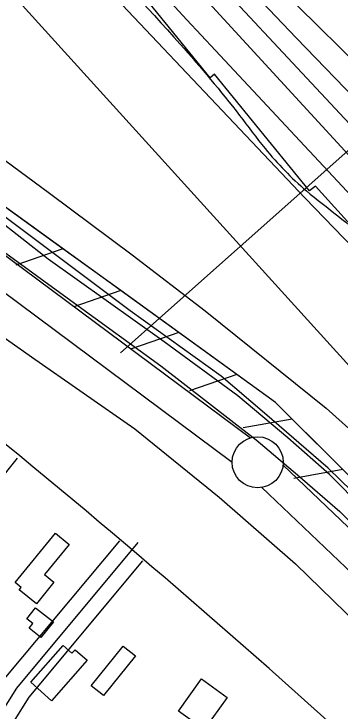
# Model space of a CAD drawing. Extents: x 3767014 to 3805179, y 361544 to 387384.
# Drawn here: x 3779714 to 3780033, y 380627 to 381309 of the extents above; entities that cross this region are included whole.
import ezdxf

# ---------------------------------------------------------------- set-up
doc = ezdxf.new("R2010")
doc.units = 0
for name, color, linetype in [('V-BLDG-OTLN', 7, 'Continuous'), ('V-FLOD-BASE', 7, 'Continuous'), ('V-LEVE-TOET', 7, 'Continuous'), ('V-RIVR-EDGE', 7, 'Continuous'), ('V-RIVR-RANG', 7, 'Continuous'), ('V-ROAD-CNTR', 7, 'Continuous'), ('V-RRAP-FSHR', 7, 'Continuous'), ('V-RRAP-RVMT', 7, 'Continuous'), ('V-SURV-LINE', 7, 'Continuous'), ('V-TOPO-DPTH', 7, 'Continuous'), ('V-TOPO-MINR', 7, 'Continuous'), ('V-TOPO-WATR', 7, 'Continuous'), ('V-WETL-SWMP', 7, 'Continuous')]:
    doc.layers.add(name, color=color, linetype=linetype)

msp = doc.modelspace()

# ---------------------------------------------------------------- linework, layer by layer
at = {"layer": 'V-BLDG-OTLN'}
for points in [[(3779715.502, 380752.684), (3779754.715, 380801.039), (3779768.115, 380790.17), (3779744.128, 380760.591), (3779753.308, 380753.149), (3779736.082, 380731.905), (3779719.17, 380745.618), (3779721.168, 380748.086)], [(3779752.722, 380714.39), (3779740.542, 380698.918), (3779728.936, 380708.054), (3779732.666, 380712.791), (3779726.796, 380717.409), (3779735.244, 380728.145)], [(3779730.548, 380655.097), (3779762.251, 380691.158), (3779770.884, 380683.568), (3779773.917, 380687.019), (3779785.721, 380676.638), (3779750.987, 380637.125)], [(3779833.036, 380680.949), (3779801.86, 380642.073), (3779789.807, 380651.74), (3779820.984, 380690.613)], [(3779923.013, 380640.275), (3779900.264, 380608.773), (3779875.102, 380626.941), (3779897.855, 380658.443)]]:
    msp.add_lwpolyline(points, close=True, dxfattribs=at)
at = {"layer": 'V-FLOD-BASE'}
msp.add_lwpolyline([(3778692.098, 382328.079), (3778762.87, 382260.962), (3778789.22, 382232.479), (3778821.978, 382192.381), (3778878.031, 382114.78), (3778918.148, 382058.132), (3778972.438, 381977.367), (3779060.842, 381855.62), (3779132.377, 381757.961), (3779219.417, 381637.995), (3779266.709, 381582.32), (3779333.582, 381501.236), (3779412.295, 381404.55), (3779480.53, 381322.13), (3779548.774, 381238.814), (3779609.28, 381165.303), (3779648.831, 381119.88), (3779665.16, 381104.774), (3779773.337, 381026.358), (3779857.983, 380964.775), (3779951.271, 380892.497), (3779991.607, 380858.316), (3780033.308, 380822.351), (3780083.705, 380770.749)], dxfattribs=at)
at = {"layer": 'V-LEVE-TOET'}
for points in [[(3780122.202, 380758.347), (3780023.027, 380858.66), (3779982.219, 380894.594), (3779933.181, 380935.441), (3779861.303, 380988.323), (3779747.784, 381069.405), (3779669.919, 381129.952), (3779650.207, 381147.016), (3779629.983, 381169.53), (3779551.305, 381265.055), (3779458.846, 381375.434), (3779356.667, 381502.981), (3779247.187, 381633.631), (3779181.713, 381726.565), (3779088.588, 381857.385), (3779018.563, 381951.182), (3778947.489, 382058.599), (3778889.883, 382137.527), (3778830.456, 382216.891), (3778811.592, 382240.57)], [(3779342.061, 381386.855), (3779436.845, 381278.838), (3779498.541, 381191.195), (3779508.232, 381168.325), (3779514.257, 381151.724), (3779520.686, 381139.631), (3779531.659, 381123.53), (3779541.217, 381113.718), (3779623.389, 381049.705), (3779731.351, 380973.796), (3779832.506, 380903.222), (3779915.155, 380836.515), (3779989.686, 380771.073), (3780088.393, 380675.251)]]:
    msp.add_lwpolyline(points, dxfattribs=at)
at = {"layer": 'V-RIVR-EDGE'}
msp.add_spline([(3778646.24, 382647.92), (3778659.876, 382602.597), (3778687.287, 382567.754), (3778735.679, 382514.257), (3778796.164, 382445.365), (3778835.674, 382397.551), (3778888.899, 382335.956), (3778952.607, 382262.203), (3779012.275, 382190.077), (3779057.436, 382138.206), (3779100.988, 382089.574), (3779134.849, 382046.627), (3779162.264, 382013.401), (3779205.838, 381973.665), (3779260.7, 381920.153), (3779294.566, 381879.632), (3779325.194, 381837.502), (3779360.663, 381790.507), (3779412.312, 381745.899), (3779454.294, 381716.68), (3779488.994, 381685.863), (3779533.368, 381642.89), (3779576.119, 381597.495), (3779620.485, 381551.287), (3779676.969, 381499.388), (3779726.99, 381450.74), (3779776.179, 381392.389), (3779876.993, 381279.725), (3779935.05, 381210.029), (3779960.041, 381177.618), (3780000.375, 381136.273), (3780060.096, 381085.174), (3780089.114, 381046.283), (3780155.269, 380980.612), (3780221.433, 380918.984), (3780269.028, 380870.342), (3780345.672, 380794.939), (3780399.741, 380747.899), (3780525.62, 380632.747), (3780574.841, 380587.335), (3780617.604, 380546.793), (3780649.066, 380515.174), (3780673.232, 380476.295), (3780710.32, 380430.105), (3780715.929, 380409.064), (3780730.431, 380386.383), (3780746.557, 380366.934), (3780778.851, 380344.209), (3780832.137, 380307.684), (3780871.695, 380279.28), (3780938.666, 380216.842), (3780975.778, 380180.357), (3781018.547, 380142.24), (3781081.494, 380087.899), (3781142.025, 380037.607), (3781200.156, 379997.835), (3781279.276, 379942.646), (3781347.092, 379894.762), (3781401.179, 379855), (3781466.567, 379806.314), (3781540.856, 379760.032), (3781563.475, 379749.463), (3781591.761, 379741.305), (3781611.132, 379725.891), (3781641.814, 379705.597), (3781703.987, 379665.006), (3781768.578, 379621.175), (3781821.047, 379581.417), (3781840.409, 379561.959), (3781862.209, 379547.348), (3781884.029, 379540.824), (3781913.115, 379529.43), (3781965.635, 379509.89), (3782018.949, 379484.687), (3782023.776, 379474.162), (3782024.562, 379465.264), (3782031.018, 379459.587), (3782040.723, 379459.563), (3782056.888, 379455.479), (3782096.48, 379440.824), (3782142.534, 379422.918), (3782192.615, 379398.532), (3782256.437, 379370.877), (3782308.124, 379341.634), (3782355.768, 379312.402), (3782425.225, 379274.219), (3782483.37, 379240.108), (3782518.081, 379214.143), (3782612.541, 379148.401), (3782677.126, 379102.144), (3782722.345, 379073.726), (3782774.821, 379036.394), (3782813.562, 379004.757), (3782852.3, 378971.503), (3782891.856, 378942.291), (3782929.816, 378921.979), (3782948.387, 378909.802), (3782956.456, 378902.503), (3782965.324, 378891.159), (3782976.623, 378881.426), (3783009.747, 378867.595), (3783020.246, 378861.908), (3783062.243, 378838.351), (3783100.998, 378812.375), (3783151.876, 378783.135), (3783202.741, 378748.233), (3783247.956, 378718.198), (3783325.482, 378672.717), (3783407.843, 378619.945), (3783473.245, 378576.92), (3783515.225, 378546.893), (3783550.759, 378526.587), (3783593.566, 378503.836), (3783636.355, 378473.807), (3783701.749, 378427.547), (3783745.35, 378399.134), (3783781.695, 378379.634), (3783840.643, 378343.095), (3783916.53, 378288.722), (3783971.442, 378255.428), (3784058.669, 378208.305), (3784177.383, 378139.269), (3784249.255, 378096.228), (3784300.952, 378071.029), (3784367.999, 378039.322), (3784407.569, 378015.771), (3784474.592, 377974.36), (3784555.345, 377925.636), (3784594.113, 377904.513), (3784636.123, 377886.616), (3784690.236, 377857.368), (3784719.292, 377833.843), (3784772.601, 377806.214), (3784811.368, 377785.091), (3784863.85, 377750.185), (3784995.456, 377661.707), (3785050.364, 377626.795), (3785102.863, 377599.168), (3785153.772, 377582.059), (3785203.053, 377560.91), (3785266.865, 377529.211)], degree=3, dxfattribs=at)
at = {"layer": 'V-RIVR-RANG'}
msp.add_line((3779818.32, 380977.816), (3780401.739, 381495.524), dxfattribs=at)
at = {"layer": 'V-ROAD-CNTR'}
for points in [[(3779717.381, 380874.666), (3779539.846, 380652.316)], [(3779817.389, 380793.681), (3779704.336, 380658.3), (3779648.978, 380570.198)], [(3779835.452, 380791.91), (3779716.498, 380649.462), (3779661.679, 380562.218)], [(3779839.97, 380773.92), (3779728.66, 380640.624), (3779674.38, 380554.238)]]:
    msp.add_lwpolyline(points, dxfattribs=at)
msp.add_arc((3774191.195, 374147.385), 8709.198, 46.5936022, 53.7076995, dxfattribs=at)
at = {"layer": 'V-RRAP-FSHR'}
for p, q in [((3779762.06, 381079.555), (3779715.925, 381063.557)), ((3779818.78, 381038.535), (3779772.645, 381022.536)), ((3779875.5, 380997.514), (3779829.365, 380981.515)), ((3779932.22, 380956.493), (3779886.085, 380940.494)), ((3779986.606, 380912.727), (3779938.536, 380904.141)), ((3780036.212, 380863.339), (3779988.142, 380854.754))]:
    msp.add_line(p, q, dxfattribs=at)
for points in [[(3782184.756, 379271.949), (3781634.784, 379600.702), (3781303.145, 379780.78), (3781133.821, 379909.411), (3780890.404, 380113.256), (3780565.67, 380378.863), (3780204.676, 380695.617), (3779970.329, 380928.932), (3779684.372, 381135.741), (3779561.421, 381256.633), (3779323.818, 381551.992), (3779094.739, 381872.997), (3778954.725, 382074.421), (3778782.34, 382292.407), (3778544.366, 382515.056), (3778048.414, 382973.145), (3777558.565, 383445.969), (3777072.653, 383926.093), (3776661.747, 384415.936), (3776254.152, 384895.528), (3775977.183, 385214.815)], [(3777068.879, 384385.699), (3778804.838, 382525.57), (3779492.47, 381669.823), (3779587.876, 381548.643), (3779796.903, 381343.309), (3779998.867, 381129.354), (3780179.181, 380943.203), (3780223.637, 380900.07), (3780597.798, 380548.597), (3780675.78, 380460.512), (3780749.105, 380378.076), (3780977.321, 380170.04), (3781125.621, 380046.136), (3781247.143, 379955.707), (3781372.841, 379865.857), (3781588.295, 379714.948), (3781871.171, 379550.27), (3782261.845, 379357.404), (3782506.653, 379202.456), (3782967.84, 378875.243), (3783363.457, 378614.539), (3783723.393, 378389.37)], [(3779762.06, 381079.555), (3779705.34, 381120.577)], [(3779818.78, 381038.535), (3779762.06, 381079.556)], [(3779875.5, 380997.514), (3779818.779, 381038.535)], [(3779932.22, 380956.493), (3779875.499, 380997.514)], [(3779986.606, 380912.727), (3779970.329, 380928.932), (3779932.219, 380956.494)], [(3780036.212, 380863.339), (3779986.605, 380912.728)]]:
    msp.add_lwpolyline(points, dxfattribs=at)
at = {"layer": 'V-RRAP-RVMT'}
for p, q in [((3779906.291, 381247.048), (3779815.017, 381359.451)), ((3779910.558, 381250.533), (3779906.291, 381247.048)), ((3780003.402, 381136.171), (3779910.558, 381250.533)), ((3780009.285, 381140.952), (3780003.402, 381136.171)), ((3780108.326, 381031.232), (3780009.285, 381140.952))]:
    msp.add_line(p, q, dxfattribs=at)
at = {"layer": 'V-SURV-LINE'}
for points in [[(3779667.31, 381101.479), (3779945.655, 380894.459)], [(3779927.737, 380870.398), (3779649.391, 381077.419)], [(3779977.54, 380867.59), (3780203.593, 380652.31)], [(3780182.915, 380630.574), (3779956.862, 380845.854)]]:
    msp.add_lwpolyline(points, dxfattribs=at)
msp.add_circle((3779952.732, 380870.502), 25, dxfattribs=at)
at = {"layer": 'V-TOPO-DPTH'}
for points in [[(3778720.082, 382730.103), (3778909.421, 382503.635), (3778972.04, 382428.742), (3779034.665, 382353.854), (3779097.296, 382278.972), (3779159.933, 382204.095), (3779246.656, 382100.433), (3779265.952, 382077.403), (3779285.271, 382054.393), (3779304.623, 382031.411), (3779323.999, 382008.449), (3779387.171, 381933.693), (3779438.344, 381873.534), (3779489.775, 381813.599), (3779541.593, 381753.998), (3779593.67, 381694.62), (3779748.837, 381518.851), (3779764.073, 381501.736), (3779779.401, 381484.707), (3779794.87, 381467.804), (3779810.433, 381450.987), (3780144.803, 381092.655)], [(3778720.082, 382730.103), (3778909.421, 382503.635), (3778972.04, 382428.742), (3779034.665, 382353.854), (3779097.296, 382278.972), (3779159.933, 382204.095), (3779246.656, 382100.433), (3779265.952, 382077.403), (3779285.271, 382054.393), (3779304.623, 382031.411), (3779323.999, 382008.449), (3779387.171, 381933.693), (3779438.344, 381873.534), (3779489.775, 381813.599), (3779541.593, 381753.998), (3779593.67, 381694.62), (3779748.837, 381518.851), (3779764.073, 381501.736), (3779779.401, 381484.707), (3779794.87, 381467.804), (3779810.433, 381450.987), (3780144.803, 381092.655)], [(3780425.097, 380890.853), (3779950.523, 381358.07), (3779925.981, 381382.495), (3779901.617, 381407.093), (3779877.52, 381431.954), (3779853.601, 381456.989), (3779813.295, 381499.634), (3779809.684, 381503.497), (3779806.1, 381507.385), (3779802.559, 381511.312), (3779799.046, 381515.264), (3779773.24, 381544.609), (3779756.908, 381563.307), (3779740.659, 381582.076), (3779724.534, 381600.952), (3779708.492, 381619.9), (3779329.372, 382070.73), (3779324.309, 382076.759), (3779319.252, 382082.794), (3779314.203, 382088.835), (3779309.16, 382094.881), (3778809.915, 382694.298)], [(3778809.915, 382694.298), (3779309.16, 382094.881), (3779314.203, 382088.835), (3779319.252, 382082.794), (3779324.309, 382076.759), (3779329.372, 382070.73), (3779708.492, 381619.9), (3779724.534, 381600.952), (3779740.659, 381582.076), (3779756.908, 381563.307), (3779773.24, 381544.609), (3779799.046, 381515.264), (3779802.559, 381511.312), (3779806.1, 381507.385), (3779809.684, 381503.497), (3779813.295, 381499.634), (3779853.601, 381456.989), (3779877.52, 381431.954), (3779901.617, 381407.093), (3779925.981, 381382.495), (3779950.523, 381358.07), (3780425.097, 380890.853)], [(3780333.924, 380820.866), (3779911.357, 381273.602), (3779883.463, 381303.744), (3779855.742, 381334.042), (3779828.281, 381364.576), (3779800.992, 381395.267), (3779754.306, 381448.226), (3779750.487, 381452.552), (3779746.664, 381456.874), (3779742.834, 381461.19), (3779739.001, 381465.503), (3779627.201, 381591.093), (3779567.454, 381658.19), (3779507.695, 381725.274), (3779447.915, 381792.341), (3779388.122, 381859.397), (3779253.26, 382010.596), (3779248.919, 382015.489), (3779244.595, 382020.398), (3779240.297, 382025.33), (3779236.017, 382030.277), (3778816.638, 382517.638)]]:
    msp.add_lwpolyline(points, dxfattribs=at)
at = {"layer": 'V-TOPO-MINR'}
for points in [[(3778720.082, 382730.103), (3778909.421, 382503.635), (3778972.04, 382428.742), (3779034.665, 382353.854), (3779097.296, 382278.972), (3779159.933, 382204.095), (3779246.656, 382100.433), (3779265.952, 382077.403), (3779285.271, 382054.393), (3779304.623, 382031.411), (3779323.999, 382008.449), (3779387.171, 381933.693), (3779438.344, 381873.534), (3779489.775, 381813.599), (3779541.593, 381753.998), (3779593.67, 381694.62), (3779748.837, 381518.851), (3779764.073, 381501.736), (3779779.401, 381484.707), (3779794.87, 381467.804), (3779810.433, 381450.987), (3780144.803, 381092.655)], [(3778716.925, 382697.962), (3779102.687, 382237.579), (3779130.268, 382204.666), (3779157.85, 382171.754), (3779185.436, 382138.845), (3779213.023, 382105.938), (3779222.649, 382094.456), (3779245.446, 382067.308), (3779268.27, 382040.184), (3779291.136, 382013.095), (3779314.03, 381986.029), (3779337.026, 381959.051), (3779360.131, 381932.168), (3779383.399, 381905.425), (3779406.776, 381878.777), (3779722.81, 381520.722), (3779744.093, 381496.752), (3779765.47, 381472.867), (3779786.989, 381449.109), (3779808.601, 381425.436), (3780193.458, 381006.379)], [(3778809.915, 382694.298), (3779309.16, 382094.881), (3779314.203, 382088.835), (3779319.252, 382082.794), (3779324.309, 382076.759), (3779329.372, 382070.73), (3779708.492, 381619.9), (3779724.534, 381600.952), (3779740.659, 381582.076), (3779756.908, 381563.307), (3779773.24, 381544.609), (3779799.046, 381515.264), (3779802.559, 381511.312), (3779806.1, 381507.385), (3779809.684, 381503.497), (3779813.295, 381499.634), (3779853.601, 381456.989), (3779877.52, 381431.954), (3779901.617, 381407.093), (3779925.981, 381382.495), (3779950.523, 381358.07), (3780425.097, 380890.853)], [(3778908.814, 382539.875), (3778960.396, 382478.067), (3779011.982, 382416.263), (3779277.929, 382097.672), (3779290.089, 382083.127), (3779302.262, 382068.594), (3779314.457, 382054.078), (3779326.665, 382039.574), (3779529.863, 381798.528), (3779573.082, 381747.6), (3779616.521, 381696.861), (3779660.292, 381646.409), (3779704.284, 381596.147), (3779773.956, 381517.069), (3779783.328, 381506.534), (3779792.766, 381496.06), (3779802.304, 381485.677), (3779811.909, 381475.354), (3779924.241, 381355.777), (3779990.452, 381286.092), (3780057.183, 381216.914)], [(3779262.58, 381706.96), (3779661.68, 381384.66), (3780236.096, 380751.032)]]:
    msp.add_lwpolyline(points, dxfattribs=at)
at = {"layer": 'V-TOPO-WATR'}
msp.add_lwpolyline([(3778816.638, 382517.638), (3779236.017, 382030.277), (3779240.297, 382025.33), (3779244.595, 382020.398), (3779248.919, 382015.489), (3779253.26, 382010.596), (3779388.122, 381859.397), (3779447.915, 381792.341), (3779507.695, 381725.274), (3779567.454, 381658.19), (3779627.201, 381591.093), (3779739.001, 381465.503), (3779742.834, 381461.19), (3779746.664, 381456.874), (3779750.487, 381452.552), (3779754.306, 381448.226), (3779800.992, 381395.267), (3779828.281, 381364.576), (3779855.742, 381334.042), (3779883.463, 381303.744), (3779911.357, 381273.602), (3780333.924, 380820.866)], dxfattribs=at)
at = {"layer": 'V-WETL-SWMP'}
for points in [[(3780170.724, 380719.763), (3780021.855, 380864.843), (3779959.537, 380918.547), (3779916.944, 380954.859), (3779827.937, 381018.845), (3779698.328, 381115.646), (3779664.45, 381140.71), (3779636.417, 381167.789), (3779568.737, 381248.804), (3779491.54, 381343.013), (3779428.184, 381421.726), (3779292.418, 381585.314), (3779229.043, 381665.982), (3779216.757, 381682.275), (3779169.935, 381749.82), (3779061.684, 381898.834), (3778899.028, 382130.562), (3778817.012, 382237.232), (3778792.489, 382265.129), (3778743.573, 382315.008)], [(3779516.298, 381378.711), (3779582.297, 381294.916), (3779622.158, 381247.123), (3779634.726, 381231.503), (3779656.913, 381208.584), (3779689.189, 381179.087), (3779705.07, 381166.126), (3779749.067, 381133.885), (3779829.858, 381073.626), (3779901.288, 381018.759), (3780019.902, 380923.333), (3780135.977, 380819.529)]]:
    msp.add_lwpolyline(points, dxfattribs=at)

doc.saveas('drawing.dxf')
